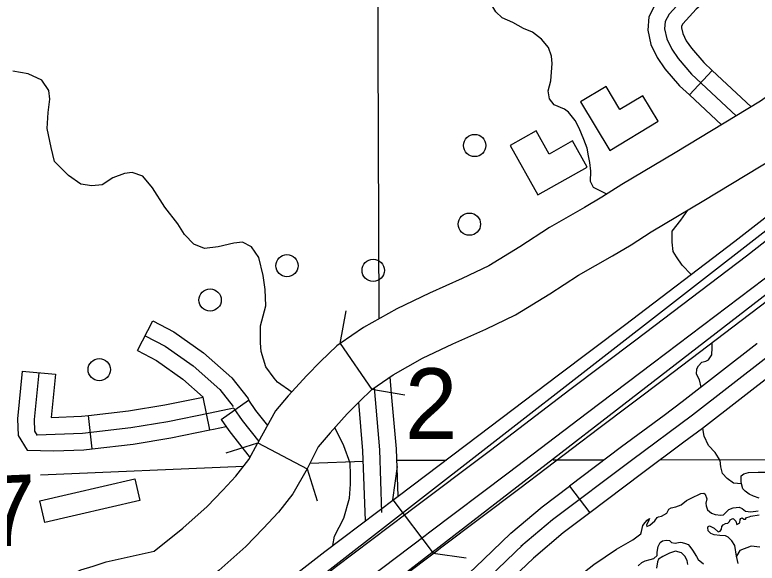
# Model space of a CAD drawing. Extents: x 22866 to 28196, y 1324810 to 1328105.
# Drawn here: x 25304.9 to 25384.8, y 1326148.5 to 1326207.6 of the extents above; entities that cross this region are included whole.
import ezdxf

# ---------------------------------------------------------------- set-up
doc = ezdxf.new("R2010")
doc.units = 0
for name, color, linetype in [('Default', 7, 'Continuous'), ('Level 10', 7, 'Continuous'), ('Level 19', 7, 'Continuous'), ('Level 31', 7, 'Continuous'), ('Level 32', 7, 'Continuous'), ('Level 35', 7, 'Continuous'), ('Level 37', 7, 'Continuous'), ('Level 39', 7, 'Continuous'), ('Level 4', 7, 'Continuous'), ('Level 45', 7, 'Continuous'), ('Level 5', 7, 'Continuous'), ('Level 56', 7, 'Continuous'), ('Level 58', 7, 'Continuous')]:
    doc.layers.add(name, color=color, linetype=linetype)

msp = doc.modelspace()

# ---------------------------------------------------------------- linework, layer by layer
at = {"layer": 'Default'}
for p, q in [((25331.771, 1326135.768), (25468.888, 1326241.806)), ((25321.823, 1326134.656), (25403.966, 1326198.562))]:
    msp.add_line(p, q, dxfattribs=at)
at = {"layer": 'Level 10'}
for points in [[(25389.135, 1326201.111), (25385.152, 1326198.275), (25375.978, 1326192.739), (25370.229, 1326189.318), (25368.096, 1326187.935), (25366.21, 1326186.831), (25362.444, 1326184.677), (25359.276, 1326182.604), (25355.921, 1326180.561), (25353.059, 1326179.179), (25349.537, 1326177.613), (25346.019, 1326175.94), (25342.447, 1326173.917), (25339.925, 1326172.185)], [(25343.35, 1326167.255), (25345.631, 1326168.824), (25348.789, 1326170.612), (25352.045, 1326172.16), (25355.584, 1326173.734), (25358.793, 1326175.284), (25362.48, 1326177.529), (25365.58, 1326179.557), (25369.216, 1326181.637), (25371.246, 1326182.825), (25373.397, 1326184.22), (25379.063, 1326187.591), (25388.134, 1326193.065), (25392.151, 1326195.922)], [(25339.925, 1326172.185), (25339.569, 1326171.94), (25337.798, 1326170.237), (25336.322, 1326168.76), (25334.33, 1326166.544), (25332.969, 1326164.949), (25331.079, 1326161.489)], [(25339.925, 1326172.185), (25343.35, 1326167.255)], [(25343.35, 1326167.255), (25342.001, 1326165.953), (25340.679, 1326164.63), (25338.844, 1326162.589), (25337.541, 1326161.062), (25336.387, 1326158.687)], [(25330.098, 1326159.694), (25331.079, 1326161.489), (25336.387, 1326158.689)], [(25319.914, 1326149.826), (25322.988, 1326152.323), (25325.608, 1326154.648), (25327.284, 1326156.394), (25328.712, 1326157.925), (25330.098, 1326159.694)], [(25336.39, 1326158.693), (25334.821, 1326155.991)], [(25334.821, 1326155.991), (25333.276, 1326154.02), (25331.643, 1326152.27), (25329.771, 1326150.32), (25326.873, 1326147.747), (25324.186, 1326145.564), (25322.277, 1326144.336)], [(25306.454, 1326144.591), (25307.749, 1326145.388), (25309.862, 1326146.767), (25312.011, 1326147.809), (25313.35, 1326148.23), (25314.749, 1326148.68), (25319.914, 1326149.826)]]:
    msp.add_lwpolyline(points, dxfattribs=at)
at = {"layer": 'Level 19'}
for points in [[(25346.154, 1326155.75), (25354.862, 1326162.305), (25363.424, 1326168.822), (25370.512, 1326174.183), (25382.415, 1326183.203), (25391.619, 1326190.408), (25402.054, 1326198.396), (25404.488, 1326200.4), (25413.666, 1326207.491), (25419.666, 1326211.756), (25430.532, 1326220.298), (25438.904, 1326226.595)], [(25440.11, 1326224.949), (25431.765, 1326218.673), (25420.888, 1326210.121), (25414.881, 1326205.852), (25405.76, 1326198.805), (25403.323, 1326196.797), (25392.868, 1326188.795), (25383.66, 1326181.587), (25371.744, 1326172.556), (25364.657, 1326167.196), (25356.107, 1326160.688), (25347.447, 1326154.172)], [(25441.954, 1326222.431), (25433.652, 1326216.186), (25422.757, 1326207.622), (25416.74, 1326203.345), (25407.707, 1326196.365), (25405.263, 1326194.353), (25394.778, 1326186.327), (25385.564, 1326179.114), (25373.627, 1326170.068), (25366.543, 1326164.71), (25358.01, 1326158.216), (25349.424, 1326151.758)], [(25350.717, 1326150.179), (25359.255, 1326156.599), (25367.776, 1326163.085), (25374.859, 1326168.441), (25386.809, 1326177.498), (25396.027, 1326184.714), (25406.532, 1326192.755), (25408.979, 1326194.77), (25417.955, 1326201.705), (25423.98, 1326205.987), (25434.885, 1326214.561), (25443.16, 1326220.785)], [(25315.368, 1326132.341), (25320.594, 1326136.284), (25327.455, 1326141.533), (25330.672, 1326143.89), (25338.281, 1326149.801), (25345.88, 1326155.526), (25346.154, 1326155.75)], [(25347.447, 1326154.172), (25347.141, 1326153.921), (25339.52, 1326148.18), (25331.9, 1326142.261), (25328.677, 1326139.9), (25321.823, 1326134.656), (25316.507, 1326130.694), (25316.423, 1326130.645)], [(25349.424, 1326151.758), (25349.069, 1326151.466), (25341.417, 1326145.702), (25333.78, 1326139.769), (25330.548, 1326137.402), (25323.704, 1326132.165), (25318.649, 1326128.398)], [(25319.795, 1326126.707), (25324.933, 1326130.537), (25331.771, 1326135.768), (25335.009, 1326138.14), (25342.656, 1326144.081), (25350.33, 1326149.862), (25350.717, 1326150.179)]]:
    msp.add_lwpolyline(points, dxfattribs=at)
at = {"layer": 'Level 31'}
msp.add_line((25364.623, 1326156.844), (25366.793, 1326153.97), dxfattribs=at)
for points in [[(25384.8, 1326172.178), (25384.766, 1326172.152), (25376.738, 1326165.902), (25374.78, 1326164.451)], [(25345.468, 1326166.788), (25345.312, 1326168.605)], [(25386.976, 1326169.31), (25386.96, 1326169.297), (25378.916, 1326163.035), (25376.924, 1326161.558)], [(25344.426, 1326153.986), (25344.179, 1326160.749), (25343.606, 1326167.431)], [(25346.163, 1326155.756), (25345.977, 1326160.858), (25345.468, 1326166.788)], [(25342.656, 1326153.097), (25342.382, 1326160.639), (25341.932, 1326165.884)], [(25374.78, 1326164.451), (25370.191, 1326161.049), (25364.623, 1326156.844)], [(25376.924, 1326161.558), (25372.348, 1326158.166), (25366.793, 1326153.97)], [(25355.356, 1326148.935), (25358.305, 1326151.77), (25361.666, 1326154.611), (25364.623, 1326156.844)], [(25366.793, 1326153.97), (25363.915, 1326151.797), (25360.717, 1326149.094), (25357.851, 1326146.339)], [(25348.167, 1326142.792), (25350.56, 1326144.558), (25353.82, 1326147.458), (25355.356, 1326148.935)]]:
    msp.add_lwpolyline(points, dxfattribs=at)
at = {"layer": 'Level 32'}
for p, q in [((25377.502, 1326198.952), (25379.96, 1326201.584)), ((25318.122, 1326171.425), (25319.774, 1326174.624)), ((25305.704, 1326169.226), (25309.288, 1326168.878)), ((25325.915, 1326162.893), (25325.193, 1326166.421)), ((25327.113, 1326164.009), (25330.06, 1326166.078)), ((25313.251, 1326160.861), (25312.845, 1326164.439))]:
    msp.add_line(p, q, dxfattribs=at)
for points in [[(25381.981, 1326222.122), (25381.722, 1326221.33), (25381.342, 1326220.292), (25381.031, 1326219.012), (25380.962, 1326217.767), (25380.513, 1326216.521), (25379.545, 1326215.311), (25378.957, 1326214.169), (25378.854, 1326213.477), (25378.923, 1326212.197), (25378.784, 1326211.575), (25378.439, 1326210.952), (25377.851, 1326210.226), (25376.987, 1326209.488), (25375.328, 1326207.655), (25374.914, 1326206.859), (25374.844, 1326206.064), (25375.086, 1326204.991), (25375.605, 1326203.884), (25376.296, 1326202.881), (25377.748, 1326201.186), (25382.549, 1326196.704)], [(25376.611, 1326211.554), (25376.556, 1326211.487), (25375.73, 1326210.783), (25373.838, 1326208.692), (25373.151, 1326207.373), (25373.027, 1326205.941), (25373.373, 1326204.405), (25374.038, 1326202.986), (25374.867, 1326201.782), (25376.446, 1326199.939), (25377.502, 1326198.952)], [(25379.41, 1326209.29), (25379.146, 1326208.964), (25378.244, 1326208.194), (25376.818, 1326206.618), (25376.676, 1326206.346), (25376.662, 1326206.187), (25376.8, 1326205.578), (25377.172, 1326204.783), (25377.725, 1326203.98), (25379.05, 1326202.433), (25379.96, 1326201.584)], [(25379.96, 1326201.584), (25384.151, 1326197.671)], [(25377.502, 1326198.952), (25380.946, 1326195.737)], [(25319.774, 1326174.624), (25322.031, 1326173.458), (25325.218, 1326171.185), (25328.281, 1326168.488), (25330.028, 1326166.257), (25330.112, 1326166.003), (25330.06, 1326166.078)], [(25318.948, 1326173.024), (25321.091, 1326171.917), (25324.098, 1326169.772), (25326.966, 1326167.247), (25328.418, 1326165.393)], [(25318.122, 1326171.425), (25320.15, 1326170.377), (25322.977, 1326168.36), (25325.183, 1326166.419)], [(25305.704, 1326169.226), (25305.205, 1326164.089), (25305.256, 1326162.269), (25306.228, 1326160.712), (25309.122, 1326160.624), (25312.351, 1326160.759), (25313.251, 1326160.861)], [(25307.496, 1326169.052), (25307.008, 1326164.026), (25307.043, 1326162.77), (25307.322, 1326162.281)], [(25309.288, 1326168.878), (25308.835, 1326164.216), (25312.073, 1326164.351), (25312.845, 1326164.439)], [(25312.845, 1326164.439), (25317.148, 1326164.927), (25321.044, 1326165.571), (25325.183, 1326166.419)], [(25330.06, 1326166.078), (25330.832, 1326164.978), (25332.101, 1326163.361)], [(25307.322, 1326162.351), (25312.212, 1326162.555), (25317.396, 1326163.143), (25321.371, 1326163.801), (25325.933, 1326164.735), (25328.487, 1326165.254)], [(25328.487, 1326165.184), (25329.386, 1326163.904), (25331.162, 1326161.642)], [(25327.113, 1326164.009), (25327.94, 1326162.83), (25330.25, 1326159.888)], [(25325.915, 1326162.893), (25326.293, 1326162.971), (25327.648, 1326163.246)], [(25313.251, 1326160.861), (25317.645, 1326161.36), (25321.699, 1326162.03), (25325.915, 1326162.893)]]:
    msp.add_lwpolyline(points, dxfattribs=at)
at = {"layer": 'Level 35'}
for points in [[(25364.075, 1326197.41), (25362.941, 1326197.885), (25362.442, 1326198.527), (25362.299, 1326199.383), (25362.584, 1326200.49), (25362.727, 1326202.346), (25362.656, 1326203.131), (25362.335, 1326204.059), (25361.586, 1326204.951), (25360.624, 1326205.7), (25359.661, 1326206.128), (25358.52, 1326206.771), (25357.344, 1326207.27), (25356.666, 1326207.913), (25356.06, 1326208.912), (25355.276, 1326210.518), (25354.42, 1326212.516)], [(25331.368, 1326174.113), (25331.917, 1326176.233), (25331.865, 1326178.012), (25331.655, 1326179.529), (25331.185, 1326181.466), (25330.401, 1326182.617), (25329.408, 1326183.088), (25328.477, 1326183.004), (25326.794, 1326182.617), (25325.33, 1326182.407), (25324.18, 1326182.878), (25323.186, 1326183.925), (25322.455, 1326185.076), (25321.043, 1326186.855), (25319.747, 1326188.97), (25318.701, 1326190.226), (25317.551, 1326190.592), (25316.715, 1326190.487), (25315.46, 1326190.016), (25314.31, 1326189.284), (25313.212, 1326189.179), (25312.01, 1326189.336), (25310.703, 1326190.278), (25309.187, 1326191.796), (25308.821, 1326193.313), (25308.402, 1326195.354), (25308.507, 1326197.081), (25308.664, 1326198.494), (25308.559, 1326199.436), (25307.827, 1326200.535), (25306.364, 1326201.215), (25304.691, 1326201.529)], [(25368.639, 1326188.287), (25367.176, 1326188.987), (25366.855, 1326189.63), (25366.891, 1326190.736), (25366.784, 1326191.7), (25366.642, 1326192.413), (25366.499, 1326193.234), (25366.142, 1326194.162), (25365.643, 1326195.376), (25365.215, 1326196.196), (25364.502, 1326197.089), (25364.075, 1326197.41)], [(25375.662, 1326184.291), (25376.588, 1326185.49), (25377.342, 1326186.567)], [(25377.682, 1326179.616), (25376.731, 1326180.615), (25376.125, 1326181.507), (25375.768, 1326182.114), (25375.662, 1326183.113), (25375.662, 1326184.291)], [(25334.712, 1326166.969), (25333.198, 1326168.043), (25332.832, 1326168.462), (25331.943, 1326169.665), (25331.42, 1326171.34), (25331.368, 1326172.282), (25331.368, 1326174.113)], [(25378.778, 1326167.491), (25378.585, 1326168.292), (25378.264, 1326168.899), (25378.3, 1326169.481), (25378.478, 1326169.802), (25378.835, 1326170.194), (25379.262, 1326170.301), (25379.548, 1326170.444), (25379.94, 1326170.979), (25379.975, 1326171.729), (25379.946, 1326172.296)], [(25339.121, 1326150.434), (25339.314, 1326151.439), (25340.307, 1326153.375), (25340.935, 1326155.536), (25341.039, 1326157.054), (25341.039, 1326158.1), (25340.987, 1326159.304), (25340.307, 1326161.188), (25339.335, 1326163.135)], [(25383.117, 1326157.074), (25382.257, 1326157.157), (25381.58, 1326157.657), (25381.081, 1326158.192), (25380.902, 1326158.906), (25380.831, 1326159.584), (25380.296, 1326160.441), (25379.548, 1326161.226), (25379.084, 1326162.225), (25378.938, 1326163.052)], [(25383.274, 1326156.532), (25383.117, 1326157.074), (25383.065, 1326157.336), (25383.065, 1326157.676), (25383.065, 1326157.938), (25383.353, 1326158.147), (25383.875, 1326158.304), (25384.921, 1326158.356), (25385.914, 1326158.33), (25387.038, 1326158.278), (25388.058, 1326158.304), (25388.868, 1326158.539), (25390.149, 1326158.801), (25391.586, 1326159.298), (25392.736, 1326159.481), (25393.939, 1326159.691), (25394.723, 1326159.743), (25395.507, 1326159.691), (25395.585, 1326159.455), (25395.664, 1326159.063), (25395.612, 1326158.67), (25395.507, 1326158.33), (25394.946, 1326157.95)], [(25369.664, 1326150.054), (25371.407, 1326151.064), (25372.27, 1326151.692), (25372.348, 1326151.954), (25372.505, 1326152.582), (25372.74, 1326152.922), (25372.976, 1326153.183), (25373.211, 1326153.34), (25373.158, 1326153.157), (25372.897, 1326152.634), (25372.923, 1326152.477), (25373.263, 1326152.634), (25373.786, 1326153.105), (25374.047, 1326153.471), (25374.178, 1326153.523), (25374.518, 1326153.602), (25375.093, 1326153.916), (25375.302, 1326154.361), (25375.563, 1326154.492), (25376.06, 1326154.622), (25376.635, 1326154.832), (25377.184, 1326155.303), (25377.968, 1326155.695), (25378.465, 1326155.904), (25378.726, 1326156.035), (25379.066, 1326156.061)], [(25379.066, 1326156.061), (25379.223, 1326155.957), (25379.38, 1326155.46), (25379.275, 1326154.989), (25379.327, 1326154.701), (25379.458, 1326154.282), (25379.876, 1326153.916), (25380.294, 1326153.785), (25380.896, 1326153.707), (25381.183, 1326153.759), (25381.523, 1326154.099), (25381.758, 1326154.335), (25382.229, 1326154.492), (25382.856, 1326154.57), (25383.196, 1326154.413), (25383.562, 1326154.151), (25384.111, 1326154.073), (25384.921, 1326154.178)], [(25385.025, 1326155.538), (25384.398, 1326155.747), (25383.954, 1326155.983), (25383.509, 1326156.297), (25383.274, 1326156.532)], [(25382.572, 1326149.277), (25382.412, 1326150.436), (25382.072, 1326150.933), (25381.68, 1326151.326), (25381.392, 1326151.483), (25380.791, 1326151.535), (25380.164, 1326151.587), (25379.798, 1326151.718), (25379.536, 1326152.032), (25379.484, 1326152.372), (25379.536, 1326152.477), (25379.667, 1326152.555), (25380.164, 1326152.32), (25380.608, 1326151.927), (25380.817, 1326151.98), (25380.974, 1326152.215), (25381, 1326152.503), (25381.131, 1326152.66), (25381.392, 1326152.817), (25381.627, 1326152.843), (25381.837, 1326153.026), (25381.889, 1326153.21), (25382.098, 1326153.314), (25382.229, 1326153.34), (25382.49, 1326153.079), (25382.621, 1326152.712), (25382.934, 1326152.869), (25382.987, 1326153.236), (25383.039, 1326153.366), (25383.196, 1326153.419), (25383.353, 1326153.288), (25383.536, 1326153.288), (25383.64, 1326153.445), (25383.928, 1326153.523), (25384.111, 1326153.602), (25384.999, 1326153.733)], [(25371.99, 1326148.249), (25372.382, 1326148.615), (25372.748, 1326148.798), (25373.297, 1326148.929), (25373.689, 1326149.034), (25374.029, 1326149.374), (25374.055, 1326149.714), (25374.134, 1326150.342)], [(25374.134, 1326150.342), (25374.361, 1326150.75), (25374.622, 1326150.933), (25375.014, 1326151.012), (25375.38, 1326150.986), (25375.589, 1326150.776), (25375.981, 1326150.698), (25376.53, 1326150.802), (25376.713, 1326150.776), (25377.079, 1326150.672), (25377.367, 1326150.567), (25377.55, 1326150.331), (25377.837, 1326149.939), (25378.282, 1326149.259), (25378.439, 1326148.945), (25379.014, 1326148.474)], [(25385.081, 1326150.271), (25384.14, 1326150.376), (25382.937, 1326149.905), (25382.572, 1326149.277)], [(25357.588, 1326139.536), (25358.947, 1326141.263), (25360.515, 1326142.911), (25362.816, 1326145.083), (25363.966, 1326146.077), (25365.377, 1326146.967), (25367.207, 1326148.406), (25369.664, 1326150.054)], [(25377.323, 1326148.379), (25377.27, 1326148.824), (25377.009, 1326149.295), (25376.643, 1326149.661), (25376.016, 1326149.818), (25375.362, 1326149.635), (25374.656, 1326149.269), (25374.186, 1326148.955), (25374.081, 1326148.693), (25373.977, 1326147.987)], [(25382.751, 1326148.5), (25382.673, 1326148.84), (25382.572, 1326149.277)]]:
    msp.add_lwpolyline(points, dxfattribs=at)
at = {"layer": 'Level 37'}
for points in [[(25339.923, 1326172.181), (25340.559, 1326175.725)], [(25346.894, 1326166.619), (25343.35, 1326167.255)], [(25327.642, 1326160.436), (25331.083, 1326161.495)], [(25336.387, 1326158.687), (25337.446, 1326155.245)]]:
    msp.add_lwpolyline(points, dxfattribs=at)
at = {"layer": 'Level 39'}
for p, q in [((25345.581, 1326155.371), (25346.078, 1326158.937)), ((25345.581, 1326155.371), (25349.922, 1326149.625)), ((25349.922, 1326149.625), (25353.488, 1326149.128))]:
    msp.add_line(p, q, dxfattribs=at)
at = {"layer": 'Level 4'}
msp.add_lwpolyline([(25343.689, 1326281.679), (25344.072, 1326174.837)], dxfattribs=at)
at = {"layer": 'Level 45'}
for points in [[(25404.642, 1326184.922), (25392.388, 1326175.674), (25385.863, 1326170.725), (25377.827, 1326164.469), (25371.27, 1326159.608), (25362.791, 1326153.204), (25359.379, 1326150.32)], [(25359.636, 1326150.552), (25355.042, 1326146.136), (25351.696, 1326143.158), (25347.987, 1326140.421), (25342.345, 1326136.312), (25331.955, 1326128.292), (25327.194, 1326124.48)]]:
    msp.add_lwpolyline(points, dxfattribs=at)
at = {"layer": 'Level 5'}
for points in [[(25342.423, 1326159.501), (25336.664, 1326159.257)], [(25351.377, 1326159.59), (25346.023, 1326159.578)], [(25368.311, 1326159.629), (25362.852, 1326159.617)], [(25410.366, 1326159.726), (25374.341, 1326159.643)], [(25329.517, 1326158.953), (25307.673, 1326158.024)]]:
    msp.add_lwpolyline(points, dxfattribs=at)
at = {"layer": 'Level 56'}
msp.add_lwpolyline([(25308.153, 1326152.912), (25307.608, 1326155.25), (25317.836, 1326157.632), (25318.381, 1326155.295)], close=True, dxfattribs=at)
for centre in [(25354.403, 1326193.514), (25353.834, 1326185.041), (25334.203, 1326180.57), (25343.479, 1326180.065), (25325.928, 1326176.872), (25314, 1326169.382)]:
    msp.add_circle(centre, 1.2, dxfattribs=at)
at = {"layer": 'Level 58'}
for points in [[(25368.935, 1326192.975), (25374.163, 1326196.115), (25372.506, 1326198.872), (25370.033, 1326197.387), (25368.55, 1326199.857), (25365.796, 1326198.203)], [(25361.204, 1326188.21), (25366.52, 1326191.197), (25364.944, 1326194.001), (25362.429, 1326192.588), (25361.018, 1326195.099), (25358.217, 1326193.525)]]:
    msp.add_lwpolyline(points, close=True, dxfattribs=at)

# ---------------------------------------------------------------- texts
at = {"layer": 'Level 39'}
msp.add_text('2', height=7.605, dxfattribs=at).set_placement((25346.891, 1326161.919))
at = {"layer": 'Level 56'}
msp.add_text('7', height=7.605, rotation=2.38811, dxfattribs=at).set_placement((25301.75, 1326150.288))

doc.saveas('drawing.dxf')
